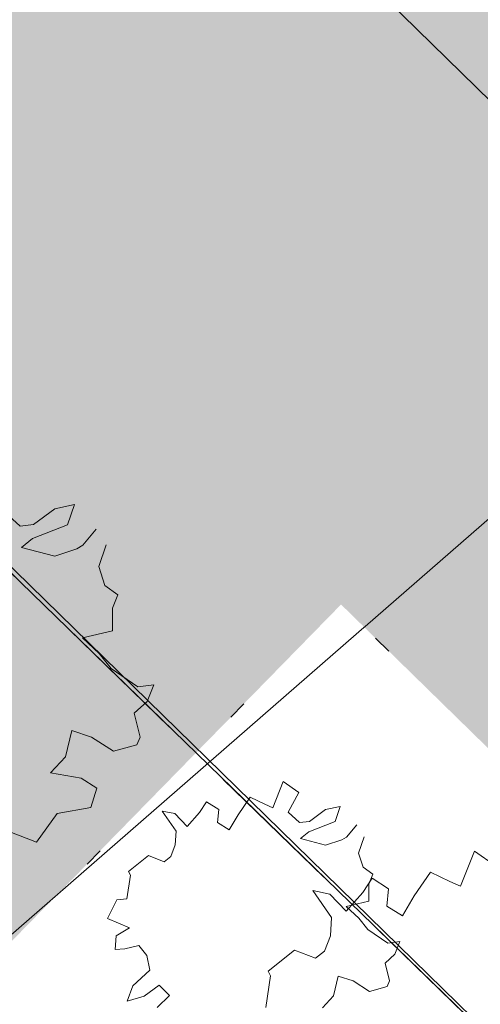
# Model space of a CAD drawing. Header units: metres. Extents: x -228 to 168, y -124 to 293.
# Tile 358 of 613: x -8.83 to -6.36, y 125.24 to 130.51. Entities that reach past the tile are written whole.
import ezdxf

# ---------------------------------------------------------------- set-up
doc = ezdxf.new("R2010")
doc.units = ezdxf.units.M
doc.header["$MEASUREMENT"] = 0
doc.linetypes.add('Strichlinie_ eng', pattern=[1.15, 0.75, -0.4])
doc.linetypes.add('Wipeout_Contour', pattern=[1, 0, -1])
for name, color, linetype in [('Bepflanzung.3 _ UMGEBUNG', 7, 'Continuous'), ('Gebäude.3 _ UMGEBUNG', 7, 'Continuous'), ('Parzellen.3 _ UMGEBUNG', 7, 'Continuous')]:
    doc.layers.add(name, color=color, linetype=linetype)

msp = doc.modelspace()

# ---------------------------------------------------------------- hatches: boundary and pattern name
at = {"layer": 'Bepflanzung.3 _ UMGEBUNG', "linetype": 'Continuous', "lineweight": 18, "true_color": 0x3f3f2c}
for points in [[(-8.7352, 126.1074), (-8.626, 126.2607), (-8.4464, 126.2926), (-8.4126, 126.3976), (-8.4967, 126.4495), (-8.6611, 126.4788), (-8.5818, 126.5638), (-8.5473, 126.7043), (-8.4419, 126.6696), (-8.3252, 126.5947), (-8.1992, 126.6287), (-8.1813, 126.6695), (-8.2139, 126.7971), (-8.1448, 126.8598), (-8.1093, 126.9495), (-8.1948, 126.9392), (-8.3363, 127.0362), (-8.4017, 127.1173), (-8.4901, 127.2008), (-8.3303, 127.2382), (-8.329, 127.3588), (-8.3019, 127.43), (-8.3705, 127.4802), (-8.4026, 127.581), (-8.3628, 127.6976), (-8.4162, 127.7812), (-8.4877, 127.6954), (-8.521, 127.6756), (-8.6381, 127.6375), (-8.8163, 127.6839), (-8.7566, 127.732), (-8.5694, 127.8055), (-8.5335, 127.9125), (-8.6382, 127.8908), (-8.7526, 127.8056), (-8.8236, 127.7976), (-8.9051, 127.8726), (-8.8278, 128.0124), (-8.9394, 128.0909), (-9.0148, 127.9039), (-9.0705, 127.9293), (-9.1742, 127.9794), (-9.2619, 127.8525), (-9.3239, 127.7461), (-9.408, 127.798), (-9.3981, 127.8904), (-9.4856, 127.9466), (-9.5366, 127.8702), (-9.6252, 127.7706), (-9.7129, 127.8619), (-9.8029, 127.8804), (-9.703, 127.7361), (-9.7094, 127.6394), (-9.7416, 127.5571), (-9.7886, 127.5193), (-9.9008, 127.5625), (-10.0416, 127.449), (-10.0287, 127.4243), (-10.0545, 127.2556), (-10.1255, 127.2476), (-10.1908, 127.1136), (-10.0341, 127.0469), (-10.1297, 126.9909), (-10.1362, 126.8942), (-10.0694, 126.8987), (-9.9694, 126.923), (-9.911, 126.8505), (-9.8909, 126.7471), (-10.012, 126.6354), (-10.0523, 126.5254), (-9.9304, 126.5604), (-9.8246, 126.6386), (-9.7507, 126.5645), (-9.8377, 126.4803), (-9.8861, 126.392), (-9.814, 126.3375), (-9.7403, 126.2984), (-9.7061, 126.1847), (-9.7077, 126.2754), (-9.6429, 126.3347), (-9.5068, 126.3318), (-9.4583, 126.1668), (-9.3724, 126.0953), (-9.2939, 126.033), (-9.3068, 126.1623), (-9.3363, 126.2863), (-9.1634, 126.2638), (-9.085, 126.3411), (-9.006, 126.2781), (-9.0091, 126.1771), (-8.8781, 126.1631)], [(-7.264, 124.9446), (-7.1821, 125.0597), (-7.0474, 125.0836), (-7.0221, 125.1623), (-7.0851, 125.2012), (-7.2084, 125.2232), (-7.149, 125.287), (-7.1231, 125.3923), (-7.044, 125.3663), (-6.9566, 125.3102), (-6.862, 125.3356), (-6.8486, 125.3663), (-6.8731, 125.462), (-6.8213, 125.509), (-6.7946, 125.5762), (-6.8587, 125.5685), (-6.9649, 125.6413), (-7.0139, 125.7021), (-7.0802, 125.7647), (-6.9603, 125.7928), (-6.9594, 125.8833), (-6.939, 125.9366), (-6.9905, 125.9743), (-7.0146, 126.0499), (-6.9847, 126.1373), (-7.0248, 126.2001), (-7.0784, 126.1357), (-7.1034, 126.1208), (-7.1912, 126.0922), (-7.3248, 126.127), (-7.28, 126.1631), (-7.1397, 126.2182), (-7.1128, 126.2985), (-7.1913, 126.2822), (-7.277, 126.2183), (-7.3303, 126.2124), (-7.3915, 126.2686), (-7.3335, 126.3734), (-7.4172, 126.4323), (-7.4737, 126.292), (-7.5155, 126.3111), (-7.5933, 126.3487), (-7.659, 126.2535), (-7.7056, 126.1737), (-7.7686, 126.2126), (-7.7612, 126.282), (-7.8268, 126.3241), (-7.8651, 126.2668), (-7.9316, 126.1921), (-7.9973, 126.2605), (-8.0648, 126.2744), (-7.9899, 126.1662), (-7.9947, 126.0937), (-8.0189, 126.032), (-8.0541, 126.0036), (-8.1382, 126.036), (-8.2438, 125.9509), (-8.2341, 125.9323), (-8.2535, 125.8058), (-8.3068, 125.7998), (-8.3557, 125.6993), (-8.2382, 125.6493), (-8.3099, 125.6073), (-8.3148, 125.5348), (-8.2647, 125.5382), (-8.1897, 125.5564), (-8.1458, 125.502), (-8.1308, 125.4244), (-8.2216, 125.3407), (-8.2518, 125.2582), (-8.1604, 125.2844), (-8.0811, 125.3431), (-8.0257, 125.2875), (-8.0909, 125.2244), (-8.1272, 125.1581), (-8.0731, 125.1172), (-8.0178, 125.0879), (-7.9922, 125.0026), (-7.9934, 125.0707), (-7.9448, 125.1152), (-7.8427, 125.113), (-7.8063, 124.9893), (-7.7419, 124.9356), (-7.683, 124.8889), (-7.6927, 124.9858), (-7.7149, 125.0788), (-7.5852, 125.062), (-7.5264, 125.12), (-7.4671, 125.0727), (-7.4694, 124.997), (-7.3712, 124.9864)], [(-6.1911, 124.076), (-6.082, 124.2294), (-5.9024, 124.2613), (-5.8686, 124.3663), (-5.9526, 124.4181), (-6.117, 124.4475), (-6.0378, 124.5325), (-6.0032, 124.6729), (-5.8979, 124.6383), (-5.7812, 124.5634), (-5.6552, 124.5974), (-5.6373, 124.6382), (-5.6699, 124.7658), (-5.6008, 124.8285), (-5.5653, 124.9182), (-5.6507, 124.9079), (-5.7923, 125.0049), (-5.8576, 125.0859), (-5.9461, 125.1695), (-5.7862, 125.2069), (-5.785, 125.3275), (-5.7578, 125.3987), (-5.8265, 125.4489), (-5.8585, 125.5497), (-5.8188, 125.6663), (-5.8721, 125.7499), (-5.9437, 125.6641), (-5.977, 125.6443), (-6.0941, 125.6062), (-6.2722, 125.6525), (-6.2125, 125.7007), (-6.0254, 125.7741), (-5.9895, 125.8812), (-6.0942, 125.8594), (-6.2085, 125.7743), (-6.2795, 125.7663), (-6.3611, 125.8413), (-6.2838, 125.9811), (-6.3954, 126.0596), (-6.4707, 125.8726), (-6.5265, 125.898), (-6.6302, 125.9481), (-6.7178, 125.8211), (-6.7799, 125.7148), (-6.864, 125.7667), (-6.854, 125.8591), (-6.9415, 125.9153), (-6.9926, 125.8389), (-7.0812, 125.7393), (-7.1688, 125.8305), (-7.2589, 125.8491), (-7.1589, 125.7048), (-7.1654, 125.6081), (-7.1976, 125.5258), (-7.2445, 125.488), (-7.3568, 125.5312), (-7.4975, 125.4177), (-7.4846, 125.3929), (-7.5105, 125.2243), (-7.5815, 125.2163), (-7.6468, 125.0823), (-7.49, 125.0156), (-7.5856, 124.9596), (-7.5921, 124.8628), (-7.5254, 124.8674), (-7.4254, 124.8917), (-7.3669, 124.8192), (-7.3468, 124.7157), (-7.4679, 124.604), (-7.5082, 124.4941), (-7.3863, 124.5291), (-7.2805, 124.6073), (-7.2067, 124.5332), (-7.2936, 124.449), (-7.3421, 124.3607), (-7.27, 124.3062), (-7.1962, 124.2671), (-7.162, 124.1534), (-7.1636, 124.2441), (-7.0988, 124.3034), (-6.9628, 124.3005), (-6.9142, 124.1355), (-6.8284, 124.064), (-6.7498, 124.0017), (-6.7627, 124.131), (-6.7923, 124.2549), (-6.6194, 124.2325), (-6.5409, 124.3098), (-6.462, 124.2468), (-6.465, 124.1458), (-6.334, 124.1317)]]:
    msp.add_hatch(color=49, dxfattribs=at).paths.add_polyline_path(points)
at = {"layer": 'Gebäude.3 _ UMGEBUNG', "linetype": 'Continuous', "lineweight": 18, "true_color": 0xe9eed8}
for points in [[(-15.7373, 134.2209), (-2.7244, 121.5702), (2.708, 127.126), (0.92, 128.8742), (-2.0163, 125.8712), (-9.8814, 133.5616), (-0.0936, 143.5716), (7.7714, 135.8812), (6.1472, 134.2202), (7.9352, 132.4719), (4.3159, 128.7705), (8.9704, 124.2193), (10.0191, 125.2918), (7.3161, 127.9348), (15.0065, 135.7998), (25.7315, 125.313), (18.0411, 117.448), (16.5394, 118.9163), (15.4906, 117.8437), (19.0658, 114.3478), (29.6211, 125.1428), (6.6272, 156.0287), (5.4824, 154.8368), (-10.2441, 140.0014)], [(-43.2878, 108.5399), (-29.6949, 92.6005), (-14.965, 107.6649), (-16.5485, 109.2132), (-26.0566, 99.4892), (-34.4936, 107.7389), (-24.9855, 117.4629), (-21.482, 114.0372), (-10.6456, 125.1197), (4.1644, 110.6385), (-4.5746, 101.701), (-3.7653, 100.9097), (7.0711, 111.9922), (-15.6278, 134.187), (-26.3525, 123.0586), (-27.0711, 122.3849), (-42.3739, 109.3086)]]:
    msp.add_hatch(color=254, dxfattribs=at).paths.add_polyline_path(points)
at = {"layer": 'Gebäude.3 _ UMGEBUNG', "linetype": 'Continuous', "lineweight": 18}
msp.add_hatch(color=255, dxfattribs=at).paths.add_polyline_path([(-2.0163, 125.8712), (7.7714, 135.8812), (-0.0936, 143.5716), (-9.8814, 133.5616)])
at = {"layer": 'Gebäude.3 _ UMGEBUNG', "linetype": 'Continuous', "lineweight": 18, "true_color": 0x262619}
msp.add_hatch(color=250, dxfattribs=at).paths.add_polyline_path([(-1.7804, 125.6405), (-9.8814, 133.5616), (-5.1158, 138.4353), (-8.2729, 141.5202), (-15.6213, 134.1718), (-2.9389, 121.7799), (-0.435, 124.325)])
at = {"layer": 'Gebäude.3 _ UMGEBUNG', "linetype": 'Continuous', "lineweight": 18, "true_color": 0x2a2a1c}
msp.add_hatch(color=250, dxfattribs=at).paths.add_polyline_path([(-43.2878, 108.5399), (-29.6949, 92.6005), (-24.4731, 97.9409), (-34.4936, 107.7389), (-24.9855, 117.4629), (-21.482, 114.0372), (-8.5528, 127.2601), (-15.6168, 134.1763), (-26.3525, 123.0586), (-27.0711, 122.3849), (-42.4774, 109.2202)])
at = {"layer": 'Gebäude.3 _ UMGEBUNG', "linetype": 'Continuous', "lineweight": 18, "true_color": 0x191911}
msp.add_hatch(color=250, dxfattribs=at).paths.add_polyline_path([(-1.6909, 116.3638), (0.4063, 118.509), (-8.5695, 127.2808), (-10.6644, 125.138)])

# ---------------------------------------------------------------- linework, layer by layer
at = {"layer": 'Bepflanzung.3 _ UMGEBUNG', "color": 67, "linetype": 'Continuous', "lineweight": 18, "true_color": 0x757e59}
for p, q in [((-8.9051, 127.8726), (-8.8236, 127.7976)), ((-8.7526, 127.8056), (-8.6382, 127.8908)), ((-8.6382, 127.8908), (-8.5335, 127.9125)), ((-8.5335, 127.9125), (-8.5694, 127.8055)), ((-8.8236, 127.7976), (-8.7526, 127.8056)), ((-8.5694, 127.8055), (-8.7566, 127.732)), ((-8.4877, 127.6954), (-8.4162, 127.7812)), ((-8.7566, 127.732), (-8.8163, 127.6839)), ((-8.8163, 127.6839), (-8.6381, 127.6375)), ((-8.6381, 127.6375), (-8.521, 127.6756)), ((-8.521, 127.6756), (-8.4877, 127.6954)), ((-8.3628, 127.6976), (-8.4026, 127.581)), ((-8.4026, 127.581), (-8.3705, 127.4802)), ((-8.3705, 127.4802), (-8.3019, 127.43))]:
    msp.add_line(p, q, dxfattribs=at)

# ---------------------------------------------------------------- next in the draw order: wipeouts: each hides what was drawn before it
at = {"color": 254, "linetype": 'Wipeout_Contour', "lineweight": 0, "ltscale": 482.695157}
msp.add_wipeout([(-18.0818, 116.1562), (-14.5202, 112.6738), (-3.5469, 123.8963), (-7.1084, 127.3788)], dxfattribs=at).dxf.layer = 'Gebäude.3 _ UMGEBUNG'

# ---------------------------------------------------------------- next in the draw order: linework, layer by layer
at = {"color": 255, "linetype": 'Continuous', "lineweight": 18}
msp.add_line((-11.3568, 123.4468), (-5.3088, 128.7188), dxfattribs=at)
at = {"layer": 'Bepflanzung.3 _ UMGEBUNG', "color": 67, "linetype": 'Continuous', "lineweight": 18, "true_color": 0x757e59}
for p, q in [((-8.3019, 127.43), (-8.329, 127.3588)), ((-8.329, 127.3588), (-8.3303, 127.2382)), ((-8.3303, 127.2382), (-8.4901, 127.2008)), ((-8.4901, 127.2008), (-8.4017, 127.1173)), ((-8.4017, 127.1173), (-8.3363, 127.0362)), ((-8.3363, 127.0362), (-8.1948, 126.9392)), ((-8.1948, 126.9392), (-8.1093, 126.9495)), ((-8.1093, 126.9495), (-8.1448, 126.8598)), ((-8.1448, 126.8598), (-8.2139, 126.7971)), ((-8.2139, 126.7971), (-8.1813, 126.6695)), ((-8.5473, 126.7043), (-8.5818, 126.5638)), ((-8.4419, 126.6696), (-8.5473, 126.7043)), ((-8.3252, 126.5947), (-8.4419, 126.6696)), ((-8.1813, 126.6695), (-8.1992, 126.6287)), ((-8.1992, 126.6287), (-8.3252, 126.5947)), ((-8.5818, 126.5638), (-8.6611, 126.4788)), ((-8.6611, 126.4788), (-8.4967, 126.4495)), ((-8.4967, 126.4495), (-8.4126, 126.3976)), ((-8.4126, 126.3976), (-8.4464, 126.2926)), ((-7.4737, 126.292), (-7.4172, 126.4323)), ((-7.4172, 126.4323), (-7.3335, 126.3734)), ((-7.659, 126.2535), (-7.5933, 126.3487)), ((-7.5933, 126.3487), (-7.5155, 126.3111)), ((-7.3335, 126.3734), (-7.3915, 126.2686)), ((-8.4464, 126.2926), (-8.626, 126.2607)), ((-7.8651, 126.2668), (-7.8268, 126.3241)), ((-7.8268, 126.3241), (-7.7612, 126.282)), ((-7.7612, 126.282), (-7.7686, 126.2126)), ((-7.5155, 126.3111), (-7.4737, 126.292)), ((-7.277, 126.2183), (-7.1913, 126.2822)), ((-7.1913, 126.2822), (-7.1128, 126.2985)), ((-7.1128, 126.2985), (-7.1397, 126.2182)), ((-8.626, 126.2607), (-8.7352, 126.1074)), ((-7.9899, 126.1662), (-8.0648, 126.2744)), ((-8.0648, 126.2744), (-7.9973, 126.2605)), ((-7.9973, 126.2605), (-7.9316, 126.1921)), ((-7.9316, 126.1921), (-7.8651, 126.2668)), ((-7.7056, 126.1737), (-7.659, 126.2535)), ((-7.3915, 126.2686), (-7.3303, 126.2124)), ((-7.7686, 126.2126), (-7.7056, 126.1737)), ((-7.3303, 126.2124), (-7.277, 126.2183)), ((-7.1397, 126.2182), (-7.28, 126.1631)), ((-7.0784, 126.1357), (-7.0248, 126.2001)), ((-8.7352, 126.1074), (-8.8781, 126.1631)), ((-7.9947, 126.0937), (-7.9899, 126.1662)), ((-7.28, 126.1631), (-7.3248, 126.127)), ((-7.3248, 126.127), (-7.1912, 126.0922)), ((-7.1034, 126.1208), (-7.0784, 126.1357)), ((-6.9847, 126.1373), (-7.0146, 126.0499)), ((-8.0189, 126.032), (-7.9947, 126.0937)), ((-7.1912, 126.0922), (-7.1034, 126.1208)), ((-8.2438, 125.9509), (-8.1382, 126.036)), ((-8.1382, 126.036), (-8.0541, 126.0036)), ((-8.0541, 126.0036), (-8.0189, 126.032)), ((-7.0146, 126.0499), (-6.9905, 125.9743)), ((-6.4707, 125.8726), (-6.3954, 126.0596)), ((-6.3954, 126.0596), (-6.2838, 125.9811)), ((-6.9905, 125.9743), (-6.939, 125.9366)), ((-8.2535, 125.8058), (-8.2341, 125.9323)), ((-8.2341, 125.9323), (-8.2438, 125.9509)), ((-6.9926, 125.8389), (-6.9415, 125.9153)), ((-6.939, 125.9366), (-6.9594, 125.8833)), ((-6.9415, 125.9153), (-6.854, 125.8591)), ((-6.7178, 125.8211), (-6.6302, 125.9481)), ((-6.6302, 125.9481), (-6.5265, 125.898)), ((-6.9594, 125.8833), (-6.9603, 125.7928)), ((-6.5265, 125.898), (-6.4707, 125.8726)), ((-7.1589, 125.7048), (-7.2589, 125.8491)), ((-7.2589, 125.8491), (-7.1688, 125.8305)), ((-7.1688, 125.8305), (-7.0812, 125.7393)), ((-7.0812, 125.7393), (-6.9926, 125.8389)), ((-6.854, 125.8591), (-6.864, 125.7667)), ((-6.7799, 125.7148), (-6.7178, 125.8211)), ((-8.3557, 125.6993), (-8.3068, 125.7998)), ((-8.3068, 125.7998), (-8.2535, 125.8058)), ((-6.9603, 125.7928), (-7.0802, 125.7647)), ((-7.0802, 125.7647), (-7.0139, 125.7021)), ((-6.864, 125.7667), (-6.7799, 125.7148)), ((-7.1654, 125.6081), (-7.1589, 125.7048)), ((-8.2382, 125.6493), (-8.3557, 125.6993)), ((-7.0139, 125.7021), (-6.9649, 125.6413)), ((-8.3148, 125.5348), (-8.3099, 125.6073)), ((-8.3099, 125.6073), (-8.2382, 125.6493)), ((-7.1976, 125.5258), (-7.1654, 125.6081)), ((-6.9649, 125.6413), (-6.8587, 125.5685)), ((-8.1897, 125.5564), (-8.2647, 125.5382)), ((-8.1458, 125.502), (-8.1897, 125.5564)), ((-6.8587, 125.5685), (-6.7946, 125.5762)), ((-6.7946, 125.5762), (-6.8213, 125.509)), ((-8.2647, 125.5382), (-8.3148, 125.5348)), ((-8.1308, 125.4244), (-8.1458, 125.502)), ((-7.4975, 125.4177), (-7.3568, 125.5312)), ((-7.3568, 125.5312), (-7.2445, 125.488)), ((-7.2445, 125.488), (-7.1976, 125.5258)), ((-6.8213, 125.509), (-6.8731, 125.462)), ((-6.8731, 125.462), (-6.8486, 125.3663)), ((-8.2216, 125.3407), (-8.1308, 125.4244)), ((-7.5105, 125.2243), (-7.4846, 125.3929)), ((-7.4846, 125.3929), (-7.4975, 125.4177)), ((-7.1231, 125.3923), (-7.149, 125.287)), ((-7.044, 125.3663), (-7.1231, 125.3923)), ((-8.2518, 125.2582), (-8.2216, 125.3407)), ((-8.0811, 125.3431), (-8.1604, 125.2844)), ((-8.0257, 125.2875), (-8.0811, 125.3431)), ((-6.9566, 125.3102), (-7.044, 125.3663)), ((-6.862, 125.3356), (-6.9566, 125.3102)), ((-6.8486, 125.3663), (-6.862, 125.3356)), ((-8.1604, 125.2844), (-8.2518, 125.2582)), ((-8.0909, 125.2244), (-8.0257, 125.2875)), ((-7.149, 125.287), (-7.2084, 125.2232))]:
    msp.add_line(p, q, dxfattribs=at)
at = {"layer": 'Gebäude.3 _ UMGEBUNG', "color": 9, "linetype": 'Continuous', "lineweight": 18, "flags": 128}
for points in [[(-2.7244, 121.5702), (-15.7373, 134.2209), (-10.2441, 140.0014), (5.4824, 154.8368)], [(-0.0936, 143.5716), (-9.8814, 133.5616), (-2.0163, 125.8712)]]:
    msp.add_lwpolyline(points, dxfattribs=at)
at = {"layer": 'Gebäude.3 _ UMGEBUNG', "color": 8, "linetype": 'Continuous', "lineweight": 18, "flags": 128}
msp.add_lwpolyline([(-2.0163, 125.8712), (7.7714, 135.8812), (-0.0936, 143.5716), (-9.8814, 133.5616)], close=True, dxfattribs=at)
at = {"layer": 'Gebäude.3 _ UMGEBUNG', "color": 9, "linetype": 'Continuous', "lineweight": 18, "flags": 128}
msp.add_lwpolyline([(-43.2878, 108.5399), (-29.6949, 92.6005), (-14.965, 107.6649), (-16.5485, 109.2132), (-26.0566, 99.4892), (-34.4936, 107.7389), (-24.9855, 117.4629), (-21.482, 114.0372), (-10.6456, 125.1197), (4.1644, 110.6385), (-4.5746, 101.701), (-3.7653, 100.9097), (7.0711, 111.9922), (-2.9389, 121.7799), (-15.6278, 134.187), (-26.3525, 123.0586), (-27.0711, 122.3849), (-42.3739, 109.3086)], close=True, dxfattribs=at)
at = {"layer": 'Gebäude.3 _ UMGEBUNG', "color": 7, "linetype": 'Wipeout_Contour', "lineweight": 18, "flags": 128}
msp.add_lwpolyline([(-18.0818, 116.1562), (-14.5202, 112.6738), (-3.5469, 123.8963), (-7.1084, 127.3788)], close=True, dxfattribs=at)
at = {"layer": 'Parzellen.3 _ UMGEBUNG', "color": 1, "linetype": 'Strichlinie_ eng', "lineweight": 18, "flags": 128}
msp.add_lwpolyline([(29.4138, 125.4019), (18.8305, 114.5783), (4.3155, 128.7709), (-2.7249, 121.5706), (-15.7373, 134.2209), (-10.2441, 140.0014), (5.4824, 154.8368), (6.6272, 156.0287)], close=True, dxfattribs=at)

doc.saveas('drawing.dxf')
